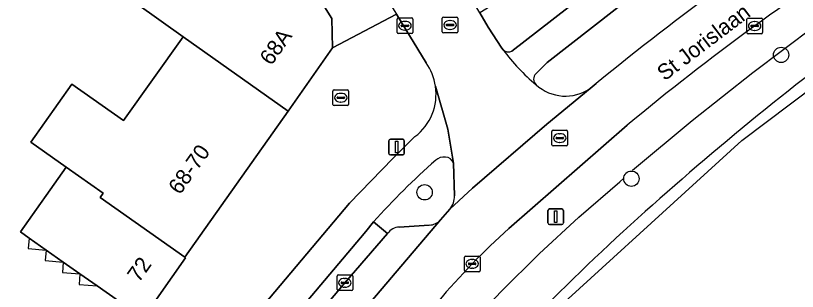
# Model space of a CAD drawing. Extents: x 161798 to 162385, y 382315 to 382833.
# Drawn here: x 162098.63 to 162148.57, y 382435.21 to 382452.81 of the extents above; entities that cross this region are included whole.
import ezdxf

# ---------------------------------------------------------------- set-up
doc = ezdxf.new("R2010")
doc.units = 0
for name, color, linetype in [('IMGEO_Berm_groen', 7, 'Continuous'), ('IMGEO_Berm_open', 7, 'Continuous'), ('IMGEO_Boom', 7, 'Continuous'), ('IMGEO_Erf', 7, 'Continuous'), ('IMGEO_Fietspad_open', 7, 'Continuous'), ('IMGEO_Hek', 7, 'Continuous'), ('IMGEO_Kolk', 7, 'Continuous'), ('IMGEO_Lichtmast', 7, 'Continuous'), ('IMGEO_Openbare_ruimte_label', 7, 'Continuous'), ('IMGEO_Pand', 7, 'Continuous'), ('IMGEO_Pand_nummerreeks', 7, 'Continuous'), ('IMGEO_Pand_overbouw', 7, 'Continuous'), ('IMGEO_Parkeervlak_open', 7, 'Continuous'), ('IMGEO_Rijbaan_lokaal_gesloten', 7, 'Continuous'), ('IMGEO_Rijbaan_lokaal_open', 7, 'Continuous'), ('IMGEO_Rioolput', 7, 'Continuous'), ('IMGEO_Verkeersbordpaal', 7, 'Continuous'), ('IMGEO_Verkeerseiland_groen', 7, 'Continuous'), ('IMGEO_Voetpad_open', 7, 'Continuous')]:
    doc.layers.add(name, color=color, linetype=linetype)

msp = doc.modelspace()

# ---------------------------------------------------------------- linework, layer by layer
at = {"layer": 'IMGEO_Berm_groen'}
for points in [[(162137.698, 382445.817), (162130.134, 382439.211)], [(162126.665, 382441.304), (162126.593, 382443.384)], [(162125.768, 382439.772), (162126.366, 382440.452)], [(162121.495, 382439.648), (162122.394, 382438.904)], [(162123.139, 382439.307), (162125.052, 382439.435)]]:
    msp.add_lwpolyline(points, dxfattribs=at)
for centre, radius, start, end in [((162240.945, 382321.456), 161.634, 122.46083, 129.70001), ((162253.18, 382314.294), 170.125, 124.59395, 131.37575), ((162156.731, 382407.951), 47.395, 131.2764, 138.0266), ((162125.996, 382443.005), 0.776, 83.6678, 133.2578), ((162126.101, 382443.271), 0.505, 12.9161, 92.0986), ((162235.386, 382332.165), 144.96, 130.76701, 138.69964), ((162125.349, 382441.287), 1.316, 320.6021, 0.722), ((162125.029, 382440.412), 0.978, 271.3325, 319.0775), ((162123.184, 382438.333), 0.975, 92.6577, 144.1638), ((162161.354, 382404.385), 46.772, 131.8749, 139.8349)]:
    msp.add_arc(centre, radius, start, end, dxfattribs=at)
at = {"layer": 'IMGEO_Berm_open'}
msp.add_lwpolyline([(162107.568, 382421.385), (162111.56, 382426.163), (162119.662, 382435.751), (162122.394, 382438.904), (162121.495, 382439.648), (162121.007, 382439.035), (162107.436, 382422.958)], dxfattribs=at)
at = {"layer": 'IMGEO_Boom'}
for centre in [(162147.529, 382450.3), (162137.963, 382442.398), (162124.757, 382441.527)]:
    msp.add_circle(centre, 0.489, dxfattribs=at)
at = {"layer": 'IMGEO_Erf'}
msp.add_lwpolyline([(162106.77, 382433.488), (162103.834, 382435.552), (162102.741, 382436.321), (162101.667, 382437.076), (162100.578, 382437.841), (162099.486, 382438.609), (162098.936, 382438.996), (162101.85, 382443.141), (162099.613, 382444.723), (162102.232, 382448.424), (162105.515, 382446.102), (162109.343, 382451.445), (162106.367, 382453.552), (162106.968, 382453.929), (162105.166, 382456.799), (162101.549, 382454.528), (162100.028, 382456.948), (162099.423, 382457.91), (162098.689, 382459.078), (162102.275, 382461.33), (162100.772, 382463.724), (162100.692, 382463.851), (162100.613, 382463.977), (162097.024, 382461.725)], dxfattribs=at)
at = {"layer": 'IMGEO_Fietspad_open'}
for points in [[(162140.076, 382458.107), (162130.336, 382450.544)], [(162131.869, 382449.099), (162132.59, 382449.821), (162141.266, 382456.592)], [(162126.593, 382443.384), (162126.239, 382445.557), (162125.452, 382448.303)], [(162124.14, 382445.081), (162123.714, 382444.658), (162122.718, 382443.692), (162119.959, 382440.834), (162105.749, 382423.991)], [(162107.436, 382422.958), (162121.007, 382439.035), (162121.495, 382439.648)]]:
    msp.add_lwpolyline(points, dxfattribs=at)
for centre, radius, start, end in [((162130.099, 382450.957), 0.476, 225.4424, 299.7891), ((162140.9, 382459.063), 13.975, 217.1772, 229.7864), ((162132.209, 382448.749), 0.488, 134.1712, 227.1236), ((162122.065, 382447.804), 3.423, 307.3058, 8.3818), ((162156.731, 382407.951), 47.395, 131.2764, 138.0266), ((162125.996, 382443.005), 0.776, 83.6678, 133.2578), ((162126.101, 382443.271), 0.505, 12.9161, 92.0986)]:
    msp.add_arc(centre, radius, start, end, dxfattribs=at)
at = {"layer": 'IMGEO_Hek'}
for points in [[(162138.036, 382442.945), (162141.843, 382446.111), (162145.726, 382449.183), (162149.682, 382452.16), (162153.709, 382455.041), (162155.251, 382456.106)], [(162125.001, 382430.071), (162127.272, 382432.664), (162129.631, 382435.176), (162132.077, 382437.604), (162134.606, 382439.946), (162137.215, 382442.199), (162137.481, 382442.42)]]:
    msp.add_lwpolyline(points, dxfattribs=at)
at = {"layer": 'IMGEO_Kolk'}
for p, q in [((162122.998, 382451.735), (162122.998, 382452.587)), ((162123.073, 382452.661), (162123.925, 382452.661)), ((162123.486, 382452.441), (162123.511, 382452.441)), ((162123.999, 382452.587), (162123.999, 382451.735)), ((162145.338, 382451.72), (162145.338, 382452.572)), ((162145.413, 382452.646), (162146.265, 382452.646)), ((162145.826, 382452.426), (162145.851, 382452.426)), ((162146.339, 382452.572), (162146.339, 382451.72)), ((162123.257, 382452.155), (162123.257, 382452.167)), ((162123.695, 382452.118), (162123.297, 382452.118)), ((162123.3, 382452.204), (162123.698, 382452.204)), ((162123.509, 382451.881), (162123.484, 382451.881)), ((162123.741, 382452.167), (162123.741, 382452.155)), ((162145.597, 382452.14), (162145.597, 382452.152)), ((162146.035, 382452.103), (162145.637, 382452.103)), ((162145.64, 382452.189), (162146.038, 382452.189)), ((162145.849, 382451.866), (162145.824, 382451.866)), ((162146.081, 382452.152), (162146.081, 382452.14)), ((162123.925, 382451.661), (162123.073, 382451.661)), ((162146.265, 382451.646), (162145.413, 382451.646)), ((162118.902, 382447.14), (162118.902, 382447.992)), ((162118.977, 382448.066), (162119.829, 382448.066)), ((162119.39, 382447.846), (162119.415, 382447.846)), ((162119.903, 382447.992), (162119.903, 382447.14)), ((162119.161, 382447.56), (162119.161, 382447.572)), ((162119.599, 382447.523), (162119.201, 382447.523)), ((162119.204, 382447.609), (162119.602, 382447.609)), ((162119.645, 382447.572), (162119.645, 382447.56)), ((162119.829, 382447.066), (162118.977, 382447.066)), ((162119.413, 382447.286), (162119.388, 382447.286)), ((162127.294, 382436.535), (162127.294, 382437.387)), ((162127.369, 382437.461), (162128.221, 382437.461)), ((162128.295, 382437.387), (162128.295, 382436.535)), ((162127.553, 382436.955), (162127.553, 382436.967)), ((162127.991, 382436.918), (162127.593, 382436.918)), ((162127.596, 382437.004), (162127.994, 382437.004)), ((162127.782, 382437.241), (162127.807, 382437.241)), ((162128.037, 382436.967), (162128.037, 382436.955)), ((162128.221, 382436.461), (162127.369, 382436.461)), ((162127.805, 382436.681), (162127.78, 382436.681)), ((162119.16, 382435.326), (162119.16, 382436.178)), ((162119.235, 382436.252), (162120.087, 382436.252)), ((162119.648, 382436.032), (162119.673, 382436.032)), ((162120.161, 382436.178), (162120.161, 382435.326)), ((162119.419, 382435.746), (162119.419, 382435.758)), ((162119.857, 382435.709), (162119.459, 382435.709)), ((162119.462, 382435.795), (162119.86, 382435.795)), ((162119.671, 382435.472), (162119.646, 382435.472)), ((162119.903, 382435.758), (162119.903, 382435.746)), ((162120.087, 382435.252), (162119.235, 382435.252))]:
    msp.add_line(p, q, dxfattribs=at)
for points in [[(162122.998, 382451.735), (162122.998, 382452.587)], [(162123.073, 382452.661), (162123.925, 382452.661)], [(162123.999, 382452.587), (162123.999, 382451.735)], [(162145.338, 382451.72), (162145.338, 382452.572)], [(162145.413, 382452.646), (162146.265, 382452.646)], [(162146.339, 382452.572), (162146.339, 382451.72)], [(162123.925, 382451.661), (162123.073, 382451.661)], [(162146.265, 382451.646), (162145.413, 382451.646)], [(162118.902, 382447.14), (162118.902, 382447.992)], [(162118.977, 382448.066), (162119.829, 382448.066)], [(162119.903, 382447.992), (162119.903, 382447.14)], [(162119.829, 382447.066), (162118.977, 382447.066)], [(162127.294, 382436.535), (162127.294, 382437.387)], [(162127.369, 382437.461), (162128.221, 382437.461)], [(162128.295, 382437.387), (162128.295, 382436.535)], [(162128.221, 382436.461), (162127.369, 382436.461)], [(162119.16, 382435.326), (162119.16, 382436.178)], [(162119.235, 382436.252), (162120.087, 382436.252)], [(162120.161, 382436.178), (162120.161, 382435.326)], [(162120.087, 382435.252), (162119.235, 382435.252)]]:
    msp.add_lwpolyline(points, dxfattribs=at)
for centre, radius, start, end in [((162123.075, 382452.585), 0.0765, 91.552, 178.448), ((162123.075, 382452.585), 0.0765, 91.552, 178.448), ((162123.923, 382452.585), 0.0765, 1.552, 88.448), ((162123.923, 382452.585), 0.0765, 1.552, 88.448), ((162145.415, 382452.57), 0.0765, 91.552, 178.448), ((162145.415, 382452.57), 0.0765, 91.552, 178.448), ((162146.263, 382452.57), 0.0765, 1.552, 88.448), ((162146.263, 382452.57), 0.0765, 1.552, 88.448), ((162123.297, 382452.164), 0.0403, 85.8775, 175.7526), ((162123.294, 382452.154), 0.0366, 178.938, 274.7102), ((162123.698, 382452.161), 0.043, 264.8664, 352.4533), ((162123.702, 382452.166), 0.0386, 1.7309, 96.639), ((162145.637, 382452.149), 0.0403, 85.8775, 175.7526), ((162145.634, 382452.139), 0.0366, 178.938, 274.7102), ((162146.038, 382452.146), 0.043, 264.8664, 352.4533), ((162146.042, 382452.151), 0.0386, 1.7309, 96.639), ((162123.075, 382451.737), 0.0765, 181.552, 268.448), ((162123.075, 382451.737), 0.0765, 181.552, 268.448), ((162123.923, 382451.737), 0.0765, 271.552, 358.448), ((162123.923, 382451.737), 0.0765, 271.552, 358.448), ((162145.415, 382451.722), 0.0765, 181.552, 268.448), ((162145.415, 382451.722), 0.0765, 181.552, 268.448), ((162146.263, 382451.722), 0.0765, 271.552, 358.448), ((162146.263, 382451.722), 0.0765, 271.552, 358.448), ((162118.979, 382447.99), 0.0765, 91.552, 178.448), ((162118.979, 382447.99), 0.0765, 91.552, 178.448), ((162119.827, 382447.99), 0.0765, 1.552, 88.448), ((162119.827, 382447.99), 0.0765, 1.552, 88.448), ((162119.201, 382447.569), 0.0403, 85.8775, 175.7526), ((162119.198, 382447.559), 0.0366, 178.938, 274.7102), ((162119.602, 382447.566), 0.043, 264.8664, 352.4533), ((162119.606, 382447.571), 0.0386, 1.7309, 96.639), ((162118.979, 382447.142), 0.0765, 181.552, 268.448), ((162118.979, 382447.142), 0.0765, 181.552, 268.448), ((162119.827, 382447.142), 0.0765, 271.552, 358.448), ((162119.827, 382447.142), 0.0765, 271.552, 358.448), ((162127.371, 382437.385), 0.0765, 91.552, 178.448), ((162127.371, 382437.385), 0.0765, 91.552, 178.448), ((162128.219, 382437.385), 0.0765, 1.552, 88.448), ((162128.219, 382437.385), 0.0765, 1.552, 88.448), ((162127.593, 382436.964), 0.0403, 85.8775, 175.7526), ((162127.59, 382436.954), 0.0366, 178.938, 274.7102), ((162127.994, 382436.961), 0.043, 264.8664, 352.4533), ((162127.998, 382436.966), 0.0386, 1.7309, 96.639), ((162127.371, 382436.537), 0.0765, 181.552, 268.448), ((162127.371, 382436.537), 0.0765, 181.552, 268.448), ((162128.219, 382436.537), 0.0765, 271.552, 358.448), ((162128.219, 382436.537), 0.0765, 271.552, 358.448), ((162119.237, 382436.176), 0.0765, 91.552, 178.448), ((162119.237, 382436.176), 0.0765, 91.552, 178.448), ((162120.085, 382436.176), 0.0765, 1.552, 88.448), ((162120.085, 382436.176), 0.0765, 1.552, 88.448), ((162119.459, 382435.755), 0.0403, 85.8775, 175.7526), ((162119.456, 382435.745), 0.0366, 178.938, 274.7102), ((162119.86, 382435.752), 0.043, 264.8664, 352.4533), ((162119.864, 382435.757), 0.0386, 1.7309, 96.639), ((162119.237, 382435.328), 0.0765, 181.552, 268.448), ((162119.237, 382435.328), 0.0765, 181.552, 268.448), ((162120.085, 382435.328), 0.0765, 271.552, 358.448), ((162120.085, 382435.328), 0.0765, 271.552, 358.448)]:
    msp.add_arc(centre, radius, start, end, dxfattribs=at)
for centre, major_axis, ratio, start_param, end_param in [((162123.485, 382452.161), (-0.387, 0.002), 0.722429, 4.712389, 7.853982), ((162123.51, 382452.161), (-0.39, 0.002), 0.717154, 1.570796, 4.712389), ((162145.825, 382452.146), (-0.387, 0.002), 0.722429, 4.712389, 7.853982), ((162145.85, 382452.146), (-0.39, 0.002), 0.717154, 1.570796, 4.712389), ((162119.389, 382447.566), (-0.387, 0.002), 0.722429, 4.712389, 7.853982), ((162119.414, 382447.566), (-0.39, 0.002), 0.717154, 1.570796, 4.712389), ((162127.781, 382436.961), (-0.387, 0.002), 0.722429, 4.712389, 7.853982), ((162127.806, 382436.961), (-0.39, 0.002), 0.717154, 1.570796, 4.712389), ((162119.647, 382435.752), (-0.387, 0.002), 0.722429, 4.712389, 7.853982), ((162119.672, 382435.752), (-0.39, 0.002), 0.717154, 1.570796, 4.712389)]:
    msp.add_ellipse(centre, major_axis=major_axis, ratio=ratio, start_param=start_param, end_param=end_param, dxfattribs=at)
at = {"layer": 'IMGEO_Lichtmast'}
for p, q in [((162122.568, 382444.913), (162123.358, 382444.913)), ((162123.358, 382444.913), (162122.568, 382444.913)), ((162122.468, 382444.013), (162122.468, 382444.813)), ((162122.468, 382444.813), (162122.468, 382444.013)), ((162123.458, 382444.813), (162123.458, 382444.013)), ((162123.458, 382444.013), (162123.458, 382444.813)), ((162123.358, 382443.913), (162122.568, 382443.913)), ((162122.568, 382443.913), (162123.358, 382443.913))]:
    msp.add_line(p, q, dxfattribs=at)
msp.add_lwpolyline([(162122.888, 382444.788), (162123.038, 382444.788), (162123.038, 382444.038), (162122.888, 382444.038), (162122.888, 382444.788)], dxfattribs=at)
for centre, start, end in [((162122.568, 382444.813), 90, 180), ((162122.568, 382444.813), 90, 180), ((162123.358, 382444.813), 0, 90), ((162123.358, 382444.813), 360, 90), ((162122.568, 382444.013), 180, 270), ((162122.568, 382444.013), 180, 270), ((162123.358, 382444.013), 270, 0), ((162123.358, 382444.013), 270, 0)]:
    msp.add_arc(centre, 0.1, start, end, dxfattribs=at)
at = {"layer": 'IMGEO_Pand'}
for points in [[(162114.681, 382459.264), (162108.561, 382455.422), (162108.783, 382455.069), (162107.431, 382454.22), (162106.968, 382453.929), (162106.367, 382453.552), (162109.343, 382451.445), (162116.03, 382446.712), (162118.881, 382450.741), (162118.839, 382452.616)], [(162116.03, 382446.712), (162109.343, 382451.445), (162105.515, 382446.102), (162102.232, 382448.424), (162099.613, 382444.723), (162101.85, 382443.141), (162104.222, 382441.463), (162104.037, 382441.201), (162109.429, 382437.384)], [(162104.037, 382441.201), (162104.222, 382441.463), (162101.85, 382443.141), (162098.936, 382438.996), (162099.486, 382438.609), (162100.578, 382437.841), (162101.667, 382437.076), (162102.741, 382436.321), (162103.834, 382435.552), (162106.77, 382433.488), (162109.488, 382437.342), (162109.429, 382437.384)]]:
    msp.add_lwpolyline(points, close=True, dxfattribs=at)
at = {"layer": 'IMGEO_Pand_overbouw'}
for points in [[(162099.486, 382438.609), (162099.438, 382437.932), (162100.578, 382437.841)], [(162100.578, 382437.841), (162100.527, 382437.169), (162101.667, 382437.076)], [(162101.667, 382437.076), (162101.619, 382436.401), (162102.741, 382436.321)], [(162102.741, 382436.321), (162102.693, 382435.639), (162103.834, 382435.552)]]:
    msp.add_lwpolyline(points, close=True, dxfattribs=at)
at = {"layer": 'IMGEO_Parkeervlak_open'}
for points in [[(162107.361, 382418.099), (162125.768, 382439.772)], [(162125.052, 382439.435), (162123.139, 382439.307)], [(162122.394, 382438.904), (162119.662, 382435.751), (162111.56, 382426.163), (162107.568, 382421.385), (162107.403, 382420.841), (162107.628, 382418.839)]]:
    msp.add_lwpolyline(points, dxfattribs=at)
for centre, radius, start, end in [((162125.029, 382440.412), 0.978, 271.3325, 319.0775), ((162123.184, 382438.333), 0.975, 92.6577, 144.1638)]:
    msp.add_arc(centre, radius, start, end, dxfattribs=at)
at = {"layer": 'IMGEO_Rijbaan_lokaal_gesloten'}
for points in [[(162050.268, 382372.421), (162072.514, 382380.58), (162108.457, 382405.716), (162118.152, 382417.002), (162130.306, 382431.424), (162145.022, 382444.832), (162160.813, 382456.745), (162180.588, 382467.067), (162185.966, 382468.979), (162201.279, 382474.422), (162245.387, 382486.842), (162282.905, 382497.501), (162306.448, 382506.279), (162315.724, 382511.35)], [(162135.713, 382448.474), (162135.326, 382448.155), (162132.571, 382445.884), (162127.821, 382441.79), (162126.366, 382440.452), (162125.768, 382439.772), (162107.361, 382418.099), (162106.724, 382417.326)], [(162130.134, 382439.211), (162137.698, 382445.817)]]:
    msp.add_lwpolyline(points, dxfattribs=at)
for centre, radius, start, end in [((162246.176, 382313.829), 174.159, 122.57895, 129.36546), ((162240.945, 382321.456), 161.634, 122.46083, 129.70001), ((162253.18, 382314.294), 170.125, 124.59395, 131.37575), ((162235.386, 382332.165), 144.96, 130.76701, 138.69964), ((162161.354, 382404.385), 46.772, 131.8749, 139.8349)]:
    msp.add_arc(centre, radius, start, end, dxfattribs=at)
at = {"layer": 'IMGEO_Rijbaan_lokaal_open'}
for points in [[(162106.652, 382485.002), (162106.563, 382485.131), (162103.136, 382490.956), (162100.211, 382489.131), (162106.555, 382478.969), (162108.892, 382475.255), (162122.963, 382452.902), (162123.028, 382452.8), (162124.845, 382449.797)], [(162129.765, 382450.618), (162129.68, 382450.731), (162128.819, 382452.076), (162128.284, 382452.984), (162127.518, 382454.286), (162119.632, 382464.425), (162119.608, 382464.474), (162119.125, 382465.162), (162106.652, 382485.002)], [(162125.452, 382448.303), (162126.239, 382445.557), (162126.593, 382443.384), (162126.665, 382441.304)], [(162126.366, 382440.452), (162127.821, 382441.79), (162132.571, 382445.884), (162135.326, 382448.155)]]:
    msp.add_lwpolyline(points, dxfattribs=at)
for centre, radius, start, end in [((162140.9, 382459.063), 13.975, 217.1772, 229.7864), ((162122.071, 382447.8), 3.418, 8.4663, 35.7567), ((162133.751, 382450.461), 2.792, 227.8376, 304.3336), ((162125.349, 382441.287), 1.316, 320.6021, 0.722)]:
    msp.add_arc(centre, radius, start, end, dxfattribs=at)
at = {"layer": 'IMGEO_Rioolput'}
for p, q in [((162125.883, 382451.782), (162125.883, 382452.634)), ((162125.958, 382452.708), (162126.81, 382452.708)), ((162126.371, 382452.488), (162126.396, 382452.488)), ((162126.884, 382452.634), (162126.884, 382451.782)), ((162126.142, 382452.202), (162126.142, 382452.214)), ((162126.58, 382452.165), (162126.182, 382452.165)), ((162126.185, 382452.251), (162126.583, 382452.251)), ((162126.394, 382451.928), (162126.369, 382451.928)), ((162126.626, 382452.214), (162126.626, 382452.202)), ((162126.81, 382451.708), (162125.958, 382451.708)), ((162132.89, 382444.565), (162132.89, 382445.417)), ((162132.965, 382445.491), (162133.817, 382445.491)), ((162133.891, 382445.417), (162133.891, 382444.565)), ((162133.149, 382444.985), (162133.149, 382444.997)), ((162133.587, 382444.948), (162133.189, 382444.948)), ((162133.192, 382445.034), (162133.59, 382445.034)), ((162133.378, 382445.271), (162133.403, 382445.271)), ((162133.633, 382444.997), (162133.633, 382444.985)), ((162133.817, 382444.491), (162132.965, 382444.491)), ((162133.401, 382444.711), (162133.376, 382444.711))]:
    msp.add_line(p, q, dxfattribs=at)
for points in [[(162125.883, 382451.782), (162125.883, 382452.634)], [(162125.958, 382452.708), (162126.81, 382452.708)], [(162126.884, 382452.634), (162126.884, 382451.782)], [(162126.81, 382451.708), (162125.958, 382451.708)], [(162132.89, 382444.565), (162132.89, 382445.417)], [(162132.965, 382445.491), (162133.817, 382445.491)], [(162133.891, 382445.417), (162133.891, 382444.565)], [(162133.817, 382444.491), (162132.965, 382444.491)]]:
    msp.add_lwpolyline(points, dxfattribs=at)
for centre, radius, start, end in [((162125.96, 382452.632), 0.0765, 91.552, 178.448), ((162125.96, 382452.632), 0.0765, 91.552, 178.448), ((162126.808, 382452.632), 0.0765, 1.552, 88.448), ((162126.808, 382452.632), 0.0765, 1.552, 88.448), ((162126.182, 382452.211), 0.0403, 85.8775, 175.7526), ((162126.179, 382452.201), 0.0366, 178.938, 274.7102), ((162126.583, 382452.208), 0.043, 264.8664, 352.4533), ((162126.587, 382452.213), 0.0386, 1.7309, 96.639), ((162125.96, 382451.784), 0.0765, 181.552, 268.448), ((162125.96, 382451.784), 0.0765, 181.552, 268.448), ((162126.808, 382451.784), 0.0765, 271.552, 358.448), ((162126.808, 382451.784), 0.0765, 271.552, 358.448), ((162132.967, 382445.415), 0.0765, 91.552, 178.448), ((162132.967, 382445.415), 0.0765, 91.552, 178.448), ((162133.815, 382445.415), 0.0765, 1.552, 88.448), ((162133.815, 382445.415), 0.0765, 1.552, 88.448), ((162133.189, 382444.994), 0.0403, 85.8775, 175.7526), ((162133.186, 382444.984), 0.0366, 178.938, 274.7102), ((162133.59, 382444.991), 0.043, 264.8664, 352.4533), ((162133.594, 382444.996), 0.0386, 1.7309, 96.639), ((162132.967, 382444.567), 0.0765, 181.552, 268.448), ((162132.967, 382444.567), 0.0765, 181.552, 268.448), ((162133.815, 382444.567), 0.0765, 271.552, 358.448), ((162133.815, 382444.567), 0.0765, 271.552, 358.448)]:
    msp.add_arc(centre, radius, start, end, dxfattribs=at)
for centre, major_axis, ratio, start_param, end_param in [((162126.37, 382452.208), (-0.387, 0.002), 0.722429, 4.712389, 7.853982), ((162126.395, 382452.208), (-0.39, 0.002), 0.717154, 1.570796, 4.712389), ((162133.377, 382444.991), (-0.387, 0.002), 0.722429, 4.712389, 7.853982), ((162133.402, 382444.991), (-0.39, 0.002), 0.717154, 1.570796, 4.712389)]:
    msp.add_ellipse(centre, major_axis=major_axis, ratio=ratio, start_param=start_param, end_param=end_param, dxfattribs=at)
at = {"layer": 'IMGEO_Verkeersbordpaal'}
for p, q in [((162132.632, 382439.57), (162132.632, 382440.37)), ((162132.632, 382440.37), (162132.632, 382439.57)), ((162132.732, 382440.47), (162133.522, 382440.47)), ((162133.522, 382440.47), (162132.732, 382440.47)), ((162133.622, 382440.37), (162133.622, 382439.57)), ((162133.622, 382439.57), (162133.622, 382440.37)), ((162133.522, 382439.47), (162132.732, 382439.47)), ((162132.732, 382439.47), (162133.522, 382439.47))]:
    msp.add_line(p, q, dxfattribs=at)
msp.add_lwpolyline([(162133.052, 382440.345), (162133.202, 382440.345), (162133.202, 382439.595), (162133.052, 382439.595), (162133.052, 382440.345)], dxfattribs=at)
for centre, start, end in [((162132.732, 382440.37), 90, 180), ((162132.732, 382440.37), 90, 180), ((162133.522, 382440.37), 0, 90), ((162133.522, 382440.37), 360, 90), ((162132.732, 382439.57), 180, 270), ((162132.732, 382439.57), 180, 270), ((162133.522, 382439.57), 270, 0), ((162133.522, 382439.57), 270, 0)]:
    msp.add_arc(centre, 0.1, start, end, dxfattribs=at)
at = {"layer": 'IMGEO_Verkeerseiland_groen'}
for points in [[(162141.266, 382456.592), (162132.59, 382449.821), (162131.869, 382449.099)], [(162135.326, 382448.155), (162135.713, 382448.474)]]:
    msp.add_lwpolyline(points, dxfattribs=at)
for centre, radius, start, end in [((162246.176, 382313.829), 174.159, 122.57895, 129.36546), ((162132.209, 382448.749), 0.488, 134.1712, 227.1236), ((162133.751, 382450.461), 2.792, 227.8376, 304.3336)]:
    msp.add_arc(centre, radius, start, end, dxfattribs=at)
at = {"layer": 'IMGEO_Voetpad_open'}
for points in [[(162108.754, 382471.867), (162107.27, 382474.279), (162106.553, 382473.847), (162106.227, 382474.357), (162105.512, 382473.923), (162108.424, 382469.266), (162111.589, 382464.206), (162114.681, 382459.264), (162118.839, 382452.616), (162118.881, 382450.741), (162122.963, 382452.902)], [(162130.336, 382450.544), (162140.076, 382458.107)], [(162131.149, 382454.765), (162128.284, 382452.984), (162128.819, 382452.076), (162129.68, 382450.731), (162129.765, 382450.618)], [(162124.845, 382449.797), (162123.028, 382452.8), (162122.963, 382452.902), (162118.881, 382450.741), (162116.03, 382446.712), (162109.429, 382437.384), (162109.488, 382437.342), (162106.77, 382433.488)], [(162119.959, 382440.834), (162122.718, 382443.692), (162123.714, 382444.658), (162124.14, 382445.081)], [(162105.749, 382423.991), (162119.959, 382440.834)]]:
    msp.add_lwpolyline(points, dxfattribs=at)
for centre, radius, start, end in [((162130.099, 382450.957), 0.476, 225.4424, 299.7891), ((162122.071, 382447.8), 3.418, 8.4663, 35.7567), ((162122.065, 382447.804), 3.423, 307.3058, 8.3818)]:
    msp.add_arc(centre, radius, start, end, dxfattribs=at)

# ---------------------------------------------------------------- texts
at = {"layer": 'IMGEO_Openbare_ruimte_label'}
msp.add_text('St Jorislaan', height=1, rotation=37.2367, dxfattribs=at).set_placement((162140.088, 382448.599))
at = {"layer": 'IMGEO_Pand_nummerreeks'}
for s, rotation, p in [('68A', 54.7117, (162114.963, 382449.567)), ('68-70', 54.7117, (162109.127, 382441.321)), ('72', 54.8091, (162106.505, 382435.715))]:
    msp.add_text(s, height=1, rotation=rotation, dxfattribs=at).set_placement(p)

doc.saveas('drawing.dxf')
